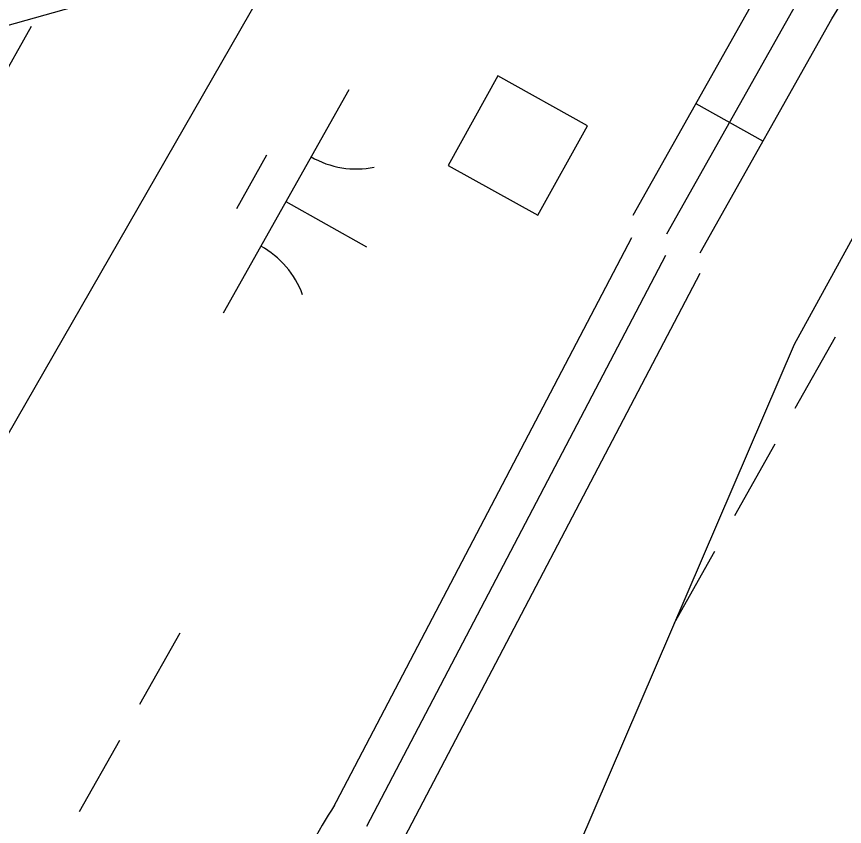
# Model space of a CAD drawing. Extents: x 3913936 to 3933962, y 195330 to 217741.
# Drawn here: x 3926607.8 to 3926769.2, y 205117.9 to 205275.9 of the extents above; entities that cross this region are included whole.
import ezdxf

# ---------------------------------------------------------------- set-up
doc = ezdxf.new("R2010")
doc.units = 0
for name, color, linetype in [('V-BLDG-OTLN', 7, 'Continuous'), ('V-RIVR-EDGE', 7, 'Continuous'), ('V-ROAD-CNTR', 7, 'Continuous'), ('V-UTIL-LINE', 7, 'Continuous'), ('V-WETL-SWMP', 7, 'Continuous')]:
    doc.layers.add(name, color=color, linetype=linetype)

msp = doc.modelspace()

# ---------------------------------------------------------------- linework, layer by layer
at = {"layer": 'V-BLDG-OTLN'}
msp.add_lwpolyline([(3926701.62, 205264.29), (3926691.91, 205246.81), (3926709.39, 205237.1), (3926719.1, 205254.58)], close=True, dxfattribs=at)
at = {"layer": 'V-RIVR-EDGE'}
msp.add_lwpolyline([(3926580.4, 205494.42), (3926575.91, 205476.45), (3926563.55, 205432.63), (3926566.92, 205416.91), (3926575.91, 205410.17), (3926580.4, 205403.42), (3926562.42, 205374.22), (3926564.67, 205360.74), (3926578.15, 205350.62), (3926583.77, 205337.14), (3926579.28, 205323.66), (3926581.52, 205310.18), (3926590.51, 205306.81), (3926599.5, 205302.32), (3926614.1, 205287.71), (3926618.6, 205277.6), (3926598.37, 205271.99), (3926596.13, 205256.26), (3926581.52, 205248.39), (3926551.19, 205241.65), (3926526.48, 205230.42), (3926495.02, 205213.57), (3926461.32, 205188.85), (3926391.67, 205115.83)], dxfattribs=at)
at = {"layer": 'V-ROAD-CNTR'}
msp.add_line((3926740.24, 205258.9), (3926753.32, 205251.55), dxfattribs=at)
for points in [[(3926727.99, 205237.11), (3926753.79, 205283.01), (3926779.44, 205324.79), (3926813.29, 205377.3), (3926849.04, 205421.76), (3926880.66, 205470.37), (3926915.04, 205520.04), (3926947.31, 205566.03), (3926981.2, 205626.32), (3927031.37, 205707.91), (3927091, 205810.16), (3927148.97, 205894.08)], [(3927155.14, 205889.81), (3927097.34, 205806.13), (3927037.81, 205704.06), (3926987.67, 205622.52), (3926953.67, 205562.03), (3926921.2, 205515.75), (3926886.88, 205466.19), (3926855.13, 205417.35), (3926819.38, 205372.9), (3926785.79, 205320.79), (3926760.26, 205279.21), (3926734.53, 205233.43)], [(3926741.06, 205229.76), (3926766.73, 205275.41), (3926792.13, 205316.8), (3926825.47, 205368.51), (3926861.21, 205412.95), (3926893.11, 205462.01), (3926927.35, 205511.46), (3926960.02, 205558.03), (3926994.14, 205618.72), (3927044.24, 205700.2), (3927103.67, 205802.1), (3927161.31, 205885.55)], [(3926727.68, 205232.72), (3926669.38, 205121.35)], [(3926734.32, 205229.24), (3926676.02, 205117.88)], [(3926740.97, 205225.77), (3926682.67, 205114.4)], [(3926669.76, 205122.01), (3926669.15, 205121.08), (3926668.52, 205120.08), (3926667.93, 205119.11), (3926667.34, 205118.1), (3926666.76, 205117.06), (3926666.22, 205116.06), (3926665.68, 205115.03), (3926665.16, 205113.97), (3926664.67, 205112.92), (3926664.19, 205111.86), (3926663.74, 205110.81), (3926663.29, 205109.74), (3926662.86, 205108.63), (3926662.46, 205107.54), (3926661.02, 205103.42)]]:
    msp.add_lwpolyline(points, dxfattribs=at)
at = {"layer": 'V-UTIL-LINE'}
for points in [[(3922259.35, 198607.65), (3922481.8, 198996.51), (3922891.23, 199568.37), (3923401.91, 200205.88), (3924391.34, 201632.88), (3925141.51, 202100.49), (3925635.89, 202689.84), (3926060.57, 203224.55), (3926266.36, 203722.12), (3926398.76, 204373.14), (3926759.45, 205211.96), (3927229.53, 206070.79), (3927602.51, 206766.2), (3928031.78, 207586.17)], [(3927650.36, 207012.75), (3925143.73, 202648.17), (3924419.49, 201771.61), (3924393.53, 201817.62)]]:
    msp.add_lwpolyline(points, dxfattribs=at)
at = {"layer": 'V-WETL-SWMP'}
for p, q in [((3926610.61, 205273.93), (3926602.77, 205259.98)), ((3926672.54, 205261.58), (3926648.04, 205217.99)), ((3926656.51, 205248.8), (3926650.63, 205238.34)), ((3926660.29, 205239.79), (3926675.98, 205230.97)), ((3926767.37, 205213.34), (3926759.53, 205199.4)), ((3926755.61, 205192.42), (3926747.77, 205178.48)), ((3926743.85, 205171.5), (3926736.01, 205157.55)), ((3926639.6, 205155.6), (3926631.76, 205141.65)), ((3926627.83, 205134.67), (3926619.99, 205120.73))]:
    msp.add_line(p, q, dxfattribs=at)
for centre, start, end in [((3926674.03, 205263.75), 239.8861, 281.4297), ((3926646.96, 205215.59), 19.8861, 61.4297)]:
    msp.add_arc(centre, 17.62, start, end, dxfattribs=at)

doc.saveas('drawing.dxf')
